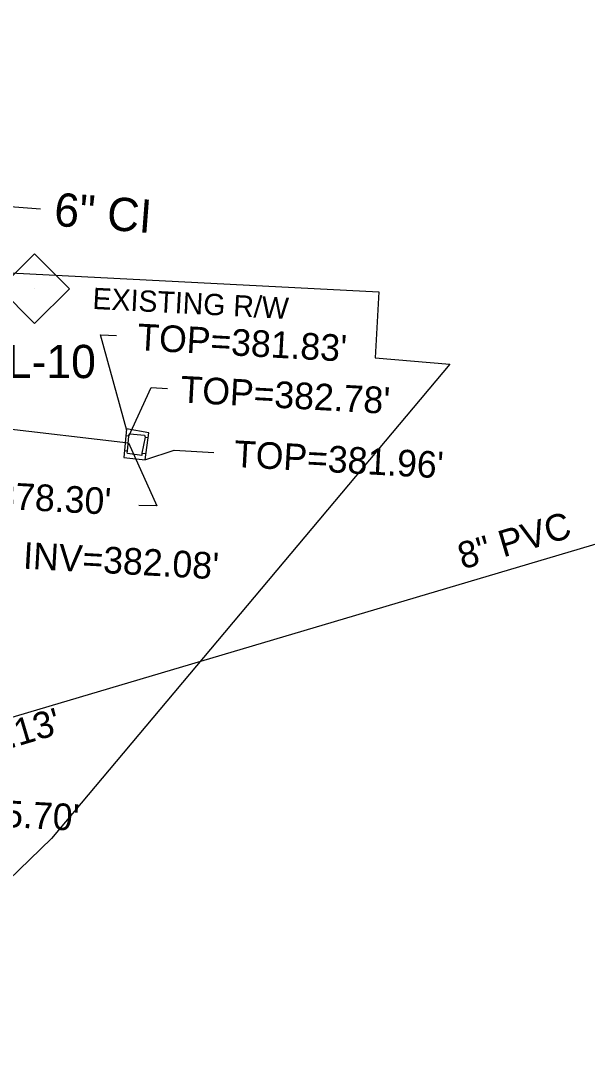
# Model space of a CAD drawing. Extents: x 2089016 to 2094354, y 862840 to 864725.
# Drawn here: x 2093070.2 to 2093155.3, y 863469.8 to 863626.7 of the extents above; entities that cross this region are included whole.
import ezdxf

# ---------------------------------------------------------------- set-up
doc = ezdxf.new("R2010")
doc.units = 0
for name, color, linetype in [('CTL Supplemental Horizontal and Vertical CELL', 7, 'Continuous'), ('CTL Supplemental Horizontal and Vertical Text', 7, 'Continuous'), ('Exist Right of Way Line', 7, 'Continuous'), ('Exist Right of Way Line Text', 7, 'Continuous'), ('Exist Structure Minor Drop Inlet', 7, 'Continuous'), ('Exist Structure Minor Drop Inlet Leader', 7, 'Continuous'), ('Exist Structure Minor Drop Inlet Top Elevation', 7, 'Continuous'), ('Exist Structure Minor Pipes RCP 15 Inch', 7, 'Continuous'), ('Exist Structure Minor Pipes RCP 15 Inch Invert', 7, 'Continuous'), ('Exist Structure Minor Pipes RCP 15 Inch Leader', 7, 'Continuous'), ('Exist Utilities Sanitary Sewer Manhole Text', 7, 'Continuous'), ('Exist Utilities Sanitary Sewer UG Line', 7, 'Continuous'), ('Exist Utilities Sanitary Sewer UG Line Invert Elevation', 7, 'Continuous'), ('Exist Utilities Sanitary Sewer UG Line Text', 7, 'Continuous'), ('Exist Utilities Water UG Line SUE LOS B Text', 7, 'Continuous'), ('R5707_NCDOT_FS_170814 - Exist Utilities Water UG Line SUE LOS B', 7, 'Continuous')]:
    doc.layers.add(name, color=color, linetype=linetype)

msp = doc.modelspace()

# ---------------------------------------------------------------- linework, layer by layer
at = {"layer": 'CTL Supplemental Horizontal and Vertical CELL'}
msp.add_line((2093072.22, 863586.51), (2093072.22, 863586.51), dxfattribs=at)
msp.add_lwpolyline([(2093067, 863586.52), (2093072.25, 863591.77), (2093077.5, 863586.51), (2093072.25, 863581.27)], close=True, dxfattribs=at)
at = {"layer": 'Exist Right of Way Line'}
for p, q in [((2092887.59, 863598.23), (2093123.99, 863586.06)), ((2093123.99, 863586.06), (2093123.44, 863576.13)), ((2093123.44, 863576.13), (2093134.64, 863575.17)), ((2093134.64, 863575.17), (2093074.83, 863503.87)), ((2093074.83, 863503.87), (2093001.8, 863433.75))]:
    msp.add_line(p, q, dxfattribs=at)
at = {"layer": 'Exist Structure Minor Drop Inlet'}
for p, q in [((2093086.43, 863564.35), (2093086.01, 863564.4)), ((2093088.87, 863564.2), (2093089.33, 863564.13)), ((2093086.24, 863562.07), (2093085.77, 863562.12)), ((2093088.39, 863561.8), (2093088.99, 863561.72))]:
    msp.add_line(p, q, dxfattribs=at)
msp.add_lwpolyline([(2093088.86, 863560.78), (2093089.43, 863564.83), (2093086.1, 863565.45), (2093085.68, 863561.15)], close=True, dxfattribs=at)
msp.add_lwpolyline([(2093086.22, 863561.73), (2093086.19, 863561.94), (2093086.24, 863562.07), (2093086.43, 863564.35), (2093086.38, 863564.42), (2093086.6, 863564.71), (2093088.78, 863564.48), (2093088.87, 863564.2), (2093088.39, 863561.8), (2093088.38, 863561.73), (2093088.37, 863561.46), (2093086.22, 863561.73)], dxfattribs=at)
at = {"layer": 'Exist Structure Minor Drop Inlet Leader'}
for points in [[(2093086.12, 863565.18), (2093082.15, 863579.59), (2093084.6, 863579.45)], [(2093086.43, 863564.35), (2093089.77, 863571.67), (2093092.22, 863571.53)], [(2093088.96, 863560.82), (2093093.23, 863562.22), (2093099.22, 863561.89)]]:
    msp.add_lwpolyline(points, dxfattribs=at)
at = {"layer": 'Exist Structure Minor Pipes RCP 15 Inch'}
msp.add_line((2092991.65, 863574.49), (2093086.4, 863563.34), dxfattribs=at)
at = {"layer": 'Exist Structure Minor Pipes RCP 15 Inch Leader'}
msp.add_lwpolyline([(2093086.4, 863563.34), (2093090.62, 863553.88), (2093087.93, 863553.93)], dxfattribs=at)
at = {"layer": 'Exist Utilities Sanitary Sewer UG Line'}
msp.add_line((2093042.57, 863514.29), (2093220.4, 863567.11), dxfattribs=at)
at = {"layer": 'R5707_NCDOT_FS_170814 - Exist Utilities Water UG Line SUE LOS B'}
msp.add_lwpolyline([(2092619.75, 863665.41), (2092671.68, 863651.84), (2092719.09, 863639.53), (2092772.31, 863627.1), (2092789.8, 863623.16), (2092809.47, 863618.36), (2092826.85, 863614.85), (2092866.66, 863612.17), (2092893.62, 863610.38), (2092921.68, 863608.51), (2092953.83, 863606.19), (2092976.13, 863604.89), (2092996.23, 863602.99), (2093019.05, 863601.68), (2093039.12, 863600.93), (2093056.23, 863599.79), (2093073.14, 863598.5)], dxfattribs=at)

# ---------------------------------------------------------------- texts
at = {"layer": 'CTL Supplemental Horizontal and Vertical Text'}
msp.add_text('BL-10', height=5, dxfattribs=at).set_placement((2093063.64, 863573.07))
at = {"layer": 'Exist Right of Way Line Text'}
msp.add_text('EXISTING R/W', height=3.2, rotation=357.0537, dxfattribs=at).set_placement((2093080.92, 863583.47))
at = {"layer": 'Exist Structure Minor Drop Inlet Top Elevation'}
for s, p in [("TOP=381.83'", (2093087.62, 863577.28)), ("TOP=382.78'", (2093094.11, 863569.42)), ("TOP=381.96'", (2093102.14, 863559.73))]:
    msp.add_text(s, height=4, rotation=356.8362, dxfattribs=at).set_placement(p)
at = {"layer": 'Exist Structure Minor Pipes RCP 15 Inch Invert'}
for s, p in [("INV=378.30'", (2093054.28, 863554.16)), ("INV=382.08'", (2093070.47, 863544.45))]:
    msp.add_text(s, height=4, rotation=356.8362, dxfattribs=at).set_placement(p)
at = {"layer": 'Exist Utilities Sanitary Sewer Manhole Text'}
msp.add_text("TOP=385.70'", height=4, rotation=356.8362, dxfattribs=at).set_placement((2093047.44, 863506.76))
at = {"layer": 'Exist Utilities Sanitary Sewer UG Line Invert Elevation'}
msp.add_text("INV=377.13'", height=4, rotation=16.5453, dxfattribs=at).set_placement((2093048.35, 863511.39))
at = {"layer": 'Exist Utilities Sanitary Sewer UG Line Text'}
msp.add_text('8" PVC', height=4, rotation=16.5453, dxfattribs=at).set_placement((2093136.57, 863544.3))
at = {"layer": 'Exist Utilities Water UG Line SUE LOS B Text'}
msp.add_text('6" CI', height=5, rotation=355.6384, dxfattribs=at).set_placement((2093075.09, 863595.97))

doc.saveas('drawing.dxf')
